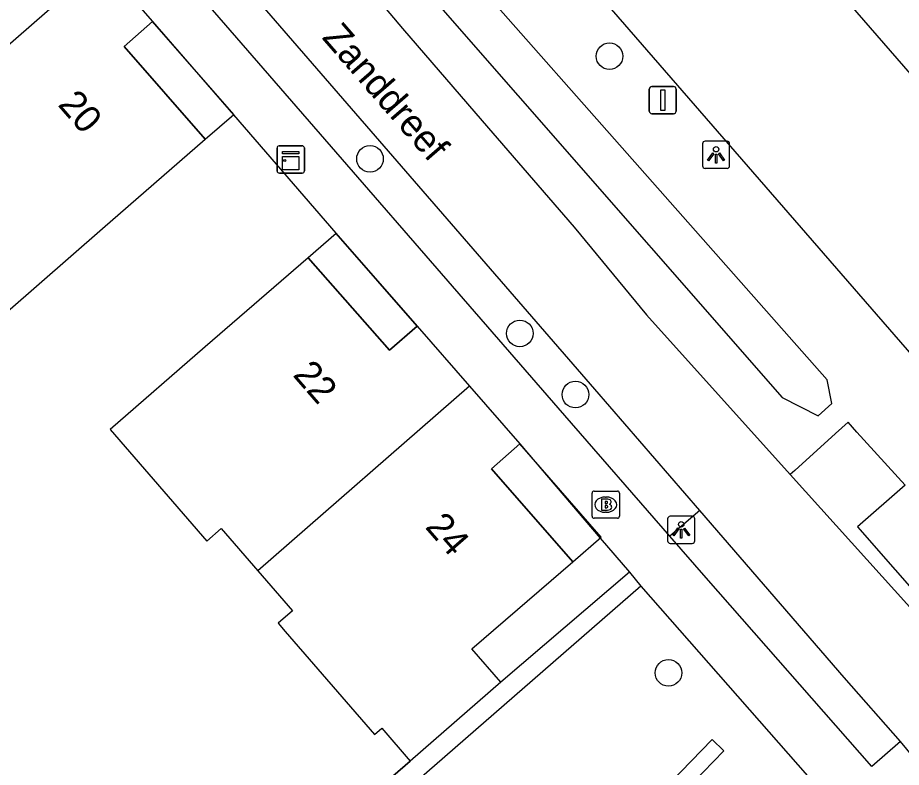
# Model space of a CAD drawing. Extents: x 155888 to 156864, y 383882 to 384671.
# Drawn here: x 156338.76 to 156371.2, y 384194.08 to 384221.6 of the extents above; entities that cross this region are included whole.
import ezdxf

# ---------------------------------------------------------------- set-up
doc = ezdxf.new("R2010")
doc.units = 0
for name, color, linetype in [('IMGEO_Boom', 7, 'Continuous'), ('IMGEO_Brandkraan', 7, 'Continuous'), ('IMGEO_Fietspad_gesloten', 7, 'Continuous'), ('IMGEO_Greppel_droge_sloot', 7, 'Continuous'), ('IMGEO_Haag', 7, 'Continuous'), ('IMGEO_Kast', 7, 'Continuous'), ('IMGEO_Lichtpunt', 7, 'Continuous'), ('IMGEO_Muur', 7, 'Continuous'), ('IMGEO_Openbare_ruimte_label', 7, 'Continuous'), ('IMGEO_OVBaan_gesloten', 7, 'Continuous'), ('IMGEO_Pand', 7, 'Continuous'), ('IMGEO_Pand_nummerreeks', 7, 'Continuous'), ('IMGEO_Pand_overbouw', 7, 'Continuous'), ('IMGEO_Verkeersbordpaal', 7, 'Continuous'), ('IMGEO_Voetpad_open', 7, 'Continuous')]:
    doc.layers.add(name, color=color, linetype=linetype)

msp = doc.modelspace()

# ---------------------------------------------------------------- linework, layer by layer
at = {"layer": 'IMGEO_Boom'}
for centre in [(156360.484, 384220.181), (156351.694, 384216.413), (156357.194, 384210.007), (156359.234, 384207.76), (156362.649, 384197.545)]:
    msp.add_circle(centre, 0.489, dxfattribs=at)
at = {"layer": 'IMGEO_Brandkraan'}
for p, q in [((156359.848, 384203.294), (156359.848, 384204.146)), ((156359.923, 384204.22), (156360.775, 384204.22)), ((156360.336, 384204), (156360.361, 384204)), ((156360.849, 384204.146), (156360.849, 384203.294)), ((156360.359, 384203.44), (156360.334, 384203.44)), ((156360.775, 384203.22), (156359.923, 384203.22))]:
    msp.add_line(p, q, dxfattribs=at)
for points in [[(156359.848, 384203.294), (156359.848, 384204.146)], [(156359.923, 384204.22), (156360.775, 384204.22)], [(156360.849, 384204.146), (156360.849, 384203.294)], [(156360.196, 384203.92), (156360.196, 384203.52), (156360.409, 384203.52)], [(156360.427, 384203.92), (156360.196, 384203.92)], [(156360.375, 384203.839), (156360.321, 384203.839), (156360.321, 384203.763)], [(156360.321, 384203.763), (156360.374, 384203.763)], [(156360.383, 384203.687), (156360.321, 384203.687), (156360.321, 384203.606)], [(156360.321, 384203.606), (156360.383, 384203.606)], [(156360.775, 384203.22), (156359.923, 384203.22)]]:
    msp.add_lwpolyline(points, dxfattribs=at)
for centre, radius, start, end in [((156359.925, 384204.144), 0.0765, 91.552, 178.448), ((156359.925, 384204.144), 0.0765, 91.552, 178.448), ((156360.773, 384204.144), 0.0765, 1.552, 88.448), ((156360.773, 384204.144), 0.0765, 1.552, 88.448), ((156360.376, 384203.801), 0.0379, 267.8285, 90.9355), ((156360.384, 384203.646), 0.0404, 269.8759, 90.5077), ((156360.431, 384203.775), 0.145, 59.4692, 91.5367), ((156360.456, 384203.822), 0.0922, 285.5137, 58.1501), ((156360.461, 384203.63), 0.105, 301.3115, 78.989), ((156360.415, 384203.771), 0.251, 268.6676, 293.5347), ((156359.925, 384203.296), 0.0765, 181.552, 268.448), ((156359.925, 384203.296), 0.0765, 181.552, 268.448), ((156360.773, 384203.296), 0.0765, 271.552, 358.448), ((156360.773, 384203.296), 0.0765, 271.552, 358.448)]:
    msp.add_arc(centre, radius, start, end, dxfattribs=at)
for centre, major_axis, ratio, start_param, end_param in [((156360.335, 384203.72), (-0.387, 0.002), 0.722429, 4.712389, 7.853982), ((156360.36, 384203.72), (-0.39, 0.002), 0.717154, 1.570796, 4.712389)]:
    msp.add_ellipse(centre, major_axis=major_axis, ratio=ratio, start_param=start_param, end_param=end_param, dxfattribs=at)
at = {"layer": 'IMGEO_Fietspad_gesloten'}
for points in [[(156335.908, 384240.888), (156338.817, 384237.517), (156342.443, 384233.313), (156345.293, 384229.992), (156347.743, 384227.138), (156348.992, 384225.783), (156350.694, 384223.801), (156352.885, 384221.197), (156355.815, 384217.807), (156359.188, 384213.905), (156361.847, 384210.682), (156367.112, 384204.827)], [(156363.796, 384203.508), (156359.945, 384207.962), (156335.855, 384235.751)], [(156367.112, 384204.827), (156374.321, 384196.835)], [(156371.169, 384195.025), (156369.098, 384197.376), (156363.796, 384203.508)], [(156371.638, 384194.467), (156371.169, 384195.025)]]:
    msp.add_lwpolyline(points, dxfattribs=at)
at = {"layer": 'IMGEO_Greppel_droge_sloot'}
msp.add_lwpolyline([(156368.15, 384206.984), (156368.644, 384207.432), (156368.479, 384208.305), (156348.499, 384230.919), (156348.753, 384231.201), (156332.451, 384250), (156298.666, 384288.958), (156288.071, 384302.223), (156284.501, 384306.304), (156253.839, 384342.093), (156250.888, 384339.475), (156281.665, 384304.177), (156300.438, 384282.682), (156328.888, 384250), (156346.712, 384229.424), (156347.42, 384229.84), (156366.826, 384207.656), (156368.15, 384206.984)], dxfattribs=at)
at = {"layer": 'IMGEO_Haag'}
for points in [[(156363.796, 384203.508), (156363.215, 384203.005), (156362.704, 384202.562)], [(156361.225, 384201.247), (156356.497, 384197.201)], [(156361.631, 384200.724), (156331.521, 384174.522), (156327.46, 384171.061)], [(156344.767, 384172.8), (156339.3, 384166.483), (156326.381, 384152.579), (156325.941, 384152.987), (156338.853, 384166.884), (156344.315, 384173.194), (156356.657, 384187.263), (156364.255, 384195.099), (156364.686, 384194.681), (156357.098, 384186.856), (156344.767, 384172.8)], [(156353.172, 384194.311), (156342.636, 384185.196)]]:
    msp.add_lwpolyline(points, dxfattribs=at)
at = {"layer": 'IMGEO_Kast'}
for p, q in [((156348.284, 384215.965), (156348.284, 384216.806)), ((156348.284, 384216.806), (156348.284, 384215.965)), ((156348.359, 384216.89), (156349.2, 384216.89)), ((156349.2, 384216.89), (156348.359, 384216.89)), ((156349.284, 384216.815), (156349.284, 384215.974)), ((156349.284, 384215.974), (156349.284, 384216.815)), ((156349.209, 384215.89), (156348.368, 384215.89)), ((156348.368, 384215.89), (156349.209, 384215.89))]:
    msp.add_line(p, q, dxfattribs=at)
for points in [[(156348.479, 384216.68), (156349.079, 384216.68), (156349.079, 384216.595), (156348.479, 384216.595), (156348.479, 384216.68)], [(156348.479, 384216.505), (156349.079, 384216.505), (156349.079, 384216.016), (156348.479, 384216.016), (156348.479, 384216.505)]]:
    msp.add_lwpolyline(points, dxfattribs=at)
msp.add_circle((156348.563, 384216.354), 0.0377, dxfattribs=at)
for centre, start, end in [((156348.362, 384216.812), 92.4484, 184.2845), ((156348.362, 384216.812), 92.4484, 184.2845), ((156349.206, 384216.812), 2.4484, 94.2845), ((156349.206, 384216.812), 2.4484, 94.2845), ((156348.362, 384215.968), 182.4484, 274.2845), ((156348.362, 384215.968), 182.4484, 274.2845), ((156349.206, 384215.968), 272.4484, 4.2845), ((156349.206, 384215.968), 272.4484, 4.2845)]:
    msp.add_arc(centre, 0.0779, start, end, dxfattribs=at)
at = {"layer": 'IMGEO_Lichtpunt'}
for p, q in [((156364.801, 384217.062), (156363.993, 384217.062)), ((156364.801, 384217.062), (156363.993, 384217.062)), ((156363.899, 384216.967), (156363.899, 384216.16)), ((156363.899, 384216.967), (156363.899, 384216.16)), ((156364.895, 384216.16), (156364.895, 384216.967)), ((156364.895, 384216.16), (156364.895, 384216.967)), ((156363.993, 384216.066), (156364.801, 384216.066)), ((156363.993, 384216.066), (156364.801, 384216.066)), ((156362.62, 384203.2), (156362.62, 384202.393)), ((156362.62, 384203.2), (156362.62, 384202.393)), ((156363.522, 384203.295), (156362.714, 384203.295)), ((156363.522, 384203.295), (156362.714, 384203.295)), ((156363.616, 384202.393), (156363.616, 384203.2)), ((156363.616, 384202.393), (156363.616, 384203.2)), ((156362.714, 384202.299), (156363.522, 384202.299)), ((156362.714, 384202.299), (156363.522, 384202.299))]:
    msp.add_line(p, q, dxfattribs=at)
for points in [[(156364.273, 384216.631), (156364.312, 384216.603), (156364.124, 384216.341), (156364.086, 384216.368), (156364.273, 384216.631)], [(156364.375, 384216.583), (156364.422, 384216.583), (156364.422, 384216.261), (156364.375, 384216.261), (156364.375, 384216.583)], [(156364.485, 384216.603), (156364.523, 384216.63), (156364.71, 384216.368), (156364.671, 384216.34), (156364.485, 384216.603)], [(156362.994, 384202.864), (156363.033, 384202.836), (156362.845, 384202.574), (156362.807, 384202.601), (156362.994, 384202.864)], [(156363.096, 384202.816), (156363.143, 384202.816), (156363.143, 384202.494), (156363.096, 384202.494), (156363.096, 384202.816)], [(156363.206, 384202.836), (156363.244, 384202.863), (156363.431, 384202.601), (156363.392, 384202.573), (156363.206, 384202.836)]]:
    msp.add_lwpolyline(points, dxfattribs=at)
for centre in [(156364.398, 384216.765), (156363.119, 384202.998)]:
    msp.add_circle(centre, 0.0994, dxfattribs=at)
for centre, start, end in [((156363.993, 384216.967), 90, 180), ((156363.993, 384216.967), 90, 180), ((156364.801, 384216.967), 0, 90), ((156364.801, 384216.967), 0, 90), ((156363.993, 384216.16), 180, 270), ((156363.993, 384216.16), 180, 270), ((156364.801, 384216.16), 270, 0), ((156364.801, 384216.16), 270, 360), ((156362.714, 384203.2), 90, 180), ((156362.714, 384203.2), 90, 180), ((156363.522, 384203.2), 0, 90), ((156363.522, 384203.2), 0, 90), ((156362.714, 384202.393), 180, 270), ((156362.714, 384202.393), 180, 270), ((156363.522, 384202.393), 270, 0), ((156363.522, 384202.393), 270, 360)]:
    msp.add_arc(centre, 0.0946, start, end, dxfattribs=at)
at = {"layer": 'IMGEO_Muur'}
msp.add_lwpolyline([(156342.636, 384185.196), (156353.172, 384194.311)], dxfattribs=at)
at = {"layer": 'IMGEO_OVBaan_gesloten'}
for points in [[(156254.404, 384344.112), (156299.846, 384291.826), (156336.14, 384250), (156374.404, 384205.959), (156378.343, 384201.4)], [(156382.047, 384207.451), (156363.627, 384228.639)]]:
    msp.add_lwpolyline(points, dxfattribs=at)
at = {"layer": 'IMGEO_Pand'}
for points in [[(156341.856, 384223.579), (156334.094, 384216.817)], [(156341.856, 384223.579), (156343.716, 384221.453)], [(156334.094, 384216.817), (156335.37, 384215.349), (156334.841, 384214.888), (156338.384, 384210.813), (156341.877, 384213.852), (156345.649, 384217.133), (156342.671, 384220.533), (156343.716, 384221.453)], [(156353.425, 384210.269), (156352.405, 384209.389), (156349.423, 384212.785), (156345.646, 384209.51), (156342.151, 384206.479), (156345.701, 384202.386), (156346.229, 384202.845), (156347.575, 384201.293)], [(156353.425, 384210.269), (156355.343, 384208.07)], [(156355.343, 384208.07), (156347.575, 384201.293)], [(156355.343, 384208.07), (156357.194, 384205.948)], [(156356.497, 384197.201), (156355.426, 384198.423), (156359.134, 384201.624), (156356.156, 384205.039), (156357.194, 384205.948)], [(156347.575, 384201.293), (156348.85, 384199.824), (156348.322, 384199.368), (156348.584, 384199.067), (156351.86, 384195.29), (156352.124, 384195.519), (156353.172, 384194.311)], [(156356.497, 384197.201), (156353.172, 384194.311)]]:
    msp.add_lwpolyline(points, dxfattribs=at)
at = {"layer": 'IMGEO_Pand_overbouw'}
for points in [[(156343.716, 384221.453), (156342.671, 384220.533), (156345.649, 384217.133), (156346.699, 384218.047)], [(156353.425, 384210.269), (156350.452, 384213.677), (156349.423, 384212.785), (156352.405, 384209.389)], [(156360.179, 384202.526), (156357.194, 384205.948), (156356.156, 384205.039), (156359.134, 384201.624)]]:
    msp.add_lwpolyline(points, close=True, dxfattribs=at)
at = {"layer": 'IMGEO_Verkeersbordpaal'}
for p, q in [((156361.944, 384218.168), (156361.944, 384218.968)), ((156361.944, 384218.968), (156361.944, 384218.168)), ((156362.044, 384219.068), (156362.834, 384219.068)), ((156362.834, 384219.068), (156362.044, 384219.068)), ((156362.934, 384218.968), (156362.934, 384218.168)), ((156362.934, 384218.168), (156362.934, 384218.968)), ((156362.834, 384218.068), (156362.044, 384218.068)), ((156362.044, 384218.068), (156362.834, 384218.068))]:
    msp.add_line(p, q, dxfattribs=at)
msp.add_lwpolyline([(156362.364, 384218.943), (156362.514, 384218.943), (156362.514, 384218.193), (156362.364, 384218.193), (156362.364, 384218.943)], dxfattribs=at)
for centre, start, end in [((156362.044, 384218.968), 90, 180), ((156362.044, 384218.968), 90, 180), ((156362.834, 384218.968), 0, 90), ((156362.834, 384218.968), 360, 90), ((156362.044, 384218.168), 180, 270), ((156362.044, 384218.168), 180, 270), ((156362.834, 384218.168), 270, 0), ((156362.834, 384218.168), 270, 0)]:
    msp.add_arc(centre, 0.1, start, end, dxfattribs=at)
at = {"layer": 'IMGEO_Voetpad_open'}
for points in [[(156362.704, 384202.562), (156358.843, 384206.998), (156333.453, 384236.224)], [(156343.716, 384221.453), (156346.679, 384218.03), (156350.442, 384213.689), (156353.425, 384210.269)], [(156371.334, 384204.438), (156369.57, 384206.387), (156369.244, 384206.748), (156368.777, 384206.333), (156367.287, 384204.979), (156367.112, 384204.827)], [(156357.194, 384205.948), (156360.141, 384202.492), (156361.225, 384201.247)], [(156371.334, 384204.438), (156369.585, 384202.903), (156373.742, 384198.17), (156375.561, 384199.767)], [(156371.169, 384195.025), (156370.114, 384194.106), (156364.039, 384201.029), (156362.704, 384202.562)], [(156361.225, 384201.247), (156361.631, 384200.724)], [(156361.631, 384200.724), (156369.178, 384192.157)]]:
    msp.add_lwpolyline(points, dxfattribs=at)

# ---------------------------------------------------------------- texts
at = {"layer": 'IMGEO_Openbare_ruimte_label'}
msp.add_text('Zanddreef', height=1, rotation=310.9433, dxfattribs=at).set_placement((156349.903, 384220.851))
at = {"layer": 'IMGEO_Pand_nummerreeks'}
for s, rotation, p in [('20', 311.0406, (156340.205, 384218.39)), ('22', 311.026, (156348.832, 384208.468)), ('24', 311.026, (156353.689, 384202.885))]:
    msp.add_text(s, height=1, rotation=rotation, dxfattribs=at).set_placement(p)

doc.saveas('drawing.dxf')
